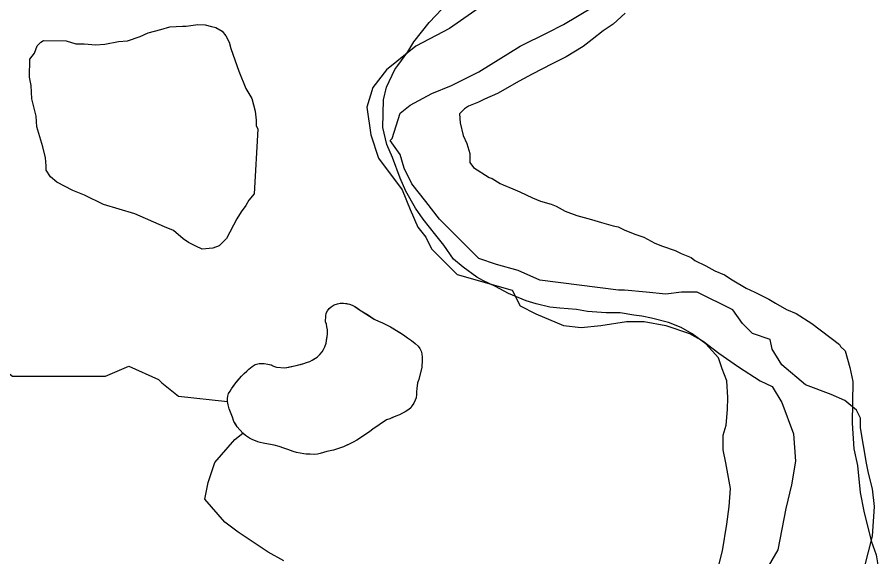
# Model space of a CAD drawing. Extents: x 3245246 to 3283090, y 806824 to 832173.
# Drawn here: x 3270682 to 3271718, y 829188 to 829837 of the extents above; entities that cross this region are included whole.
import ezdxf

# ---------------------------------------------------------------- set-up
doc = ezdxf.new("R2010")
doc.units = 0
doc.layers.add('V-SITE-VEGE', color=7, linetype='Continuous')
doc.layers.add('V-TOPO-SHOR', color=7, linetype='Continuous')

msp = doc.modelspace()

# ---------------------------------------------------------------- linework, layer by layer
at = {"layer": 'V-SITE-VEGE'}
for p, q in [((3271177, 829831), (3271192.7, 829847.5)), ((3271413, 829842), (3271398.5, 829829.1)), ((3270865.3, 829825.5), (3270880.5, 829826.4)), ((3270880.5, 829826.4), (3270884.8, 829826.3)), ((3270884.8, 829826.3), (3270898.9, 829828.3)), ((3270898.9, 829828.3), (3270907.6, 829828.2)), ((3270907.6, 829828.2), (3270915.2, 829825.9)), ((3271158.8, 829807.5), (3271177, 829831)), ((3271398.5, 829829.1), (3271386.5, 829821)), ((3270829.3, 829814.1), (3270839.1, 829818.3)), ((3270839.1, 829818.3), (3270854.4, 829822.4)), ((3270854.4, 829822.4), (3270865.3, 829825.5)), ((3270915.2, 829825.9), (3270920.6, 829824.7)), ((3270920.6, 829824.7), (3270928.1, 829820.3)), ((3270928.1, 829820.3), (3270932.4, 829814.8)), ((3271386.5, 829821), (3271373.3, 829810.4)), ((3270705.5, 829802.8), (3270709.9, 829807.1)), ((3270709.9, 829807.1), (3270713.2, 829809.2)), ((3270713.2, 829809.2), (3270740.3, 829808.8)), ((3270740.3, 829808.8), (3270752.2, 829805.4)), ((3270786.9, 829804.9), (3270803.2, 829807.9)), ((3270803.2, 829807.9), (3270814, 829808.9)), ((3270814, 829808.9), (3270829.3, 829814.1)), ((3270932.4, 829814.8), (3270936.6, 829807.1)), ((3270936.6, 829807.1), (3270938.7, 829799.5)), ((3271151.5, 829795.6), (3271158.8, 829807.5)), ((3271373.3, 829810.4), (3271362.4, 829802.2)), ((3270702.1, 829794.1), (3270705.5, 829802.8)), ((3270752.2, 829805.4), (3270761.9, 829805.2)), ((3270761.9, 829805.2), (3270776, 829804)), ((3270776, 829804), (3270786.9, 829804.9)), ((3270938.7, 829799.5), (3270948.1, 829772.3)), ((3271139.3, 829779.1), (3271151.5, 829795.6)), ((3271362.4, 829802.2), (3271342, 829789.4)), ((3270696.3, 829764.9), (3270696.6, 829786.6)), ((3270696.6, 829786.6), (3270702.1, 829794.1)), ((3271342, 829789.4), (3271325.2, 829781.3)), ((3271125.9, 829753.1), (3271135.7, 829774.4)), ((3271135.7, 829774.4), (3271139.3, 829779.1)), ((3271325.2, 829781.3), (3271301.2, 829768.5)), ((3270698.3, 829755.1), (3270696.3, 829764.9)), ((3270948.1, 829772.3), (3270956.5, 829751.5)), ((3271301.2, 829768.5), (3271285.6, 829760.4)), ((3270699.2, 829738.9), (3270698.3, 829755.1)), ((3271285.6, 829760.4), (3271259.2, 829745.3)), ((3270956.5, 829751.5), (3270963.9, 829739.5)), ((3271122.1, 829737.7), (3271125.9, 829753.1)), ((3271259.2, 829745.3), (3271243.6, 829738.4)), ((3270704.3, 829718.2), (3270699.2, 829738.9)), ((3270963.9, 829739.5), (3270968, 829724.3)), ((3271121.6, 829704.3), (3271122.1, 829737.7)), ((3271236.4, 829734.9), (3271224.4, 829730.3)), ((3271243.6, 829738.4), (3271236.4, 829734.9)), ((3270968, 829724.3), (3270968.9, 829713.4)), ((3271219.6, 829726.8), (3271213.6, 829720.9)), ((3271224.4, 829730.3), (3271219.6, 829726.8)), ((3270705.2, 829705.1), (3270704.3, 829718.2)), ((3270968.9, 829713.4), (3270968.9, 829706.9)), ((3271213.6, 829720.9), (3271214.6, 829710.2)), ((3270712.5, 829681.2), (3270705.2, 829705.1)), ((3270971, 829702.5), (3270966.6, 829624.5)), ((3270968.9, 829706.9), (3270971, 829702.5)), ((3271126.1, 829684), (3271121.6, 829704.3)), ((3271214.6, 829710.2), (3271218, 829694.7)), ((3271218, 829694.7), (3271222.6, 829685.1)), ((3270715.5, 829668.1), (3270712.5, 829681.2)), ((3271133, 829668.4), (3271126.1, 829684)), ((3271222.6, 829685.1), (3271226, 829673.1)), ((3271226, 829673.1), (3271225.9, 829662.4)), ((3270716.5, 829658.3), (3270715.5, 829668.1)), ((3271142.2, 829643.3), (3271133, 829668.4)), ((3271225.9, 829662.4), (3271230.5, 829656.4)), ((3270716.4, 829652.9), (3270716.5, 829658.3)), ((3270721.7, 829645.2), (3270716.4, 829652.9)), ((3271230.5, 829656.4), (3271249.4, 829644.2)), ((3270729.2, 829638.6), (3270721.7, 829645.2)), ((3271149.1, 829627.7), (3271142.2, 829643.3)), ((3271249.4, 829644.2), (3271253, 829643)), ((3271253, 829643), (3271262.4, 829636.9)), ((3270748.6, 829628.6), (3270729.2, 829638.6)), ((3271262.4, 829636.9), (3271266, 829635.6)), ((3271266, 829635.6), (3271277.8, 829630.7)), ((3271277.8, 829630.7), (3271286.1, 829627)), ((3270762.6, 829623), (3270748.6, 829628.6)), ((3270785.3, 829611.8), (3270762.6, 829623)), ((3270966.6, 829624.5), (3270960, 829617)), ((3271160.8, 829607.3), (3271149.1, 829627.7)), ((3271286.1, 829627), (3271301.5, 829619.6)), ((3271301.5, 829619.6), (3271311, 829615.9)), ((3270823.1, 829600.4), (3270785.3, 829611.8)), ((3270956.7, 829610.5), (3270951.1, 829603)), ((3270960, 829617), (3270956.7, 829610.5)), ((3271311, 829615.9), (3271324, 829612.2)), ((3271324, 829612.2), (3271330, 829609.7)), ((3271330, 829609.7), (3271340.6, 829603.6)), ((3270858.7, 829584.7), (3270823.1, 829600.4)), ((3270951.1, 829603), (3270945.6, 829594.4)), ((3271170.1, 829594.1), (3271160.8, 829607.3)), ((3271340.6, 829603.6), (3271354.8, 829598.6)), ((3271354.8, 829598.6), (3271372.6, 829593.6)), ((3270945.6, 829594.4), (3270933.3, 829570.7)), ((3271185.3, 829574.8), (3271170.1, 829594.1)), ((3271372.6, 829593.6), (3271384.5, 829589.9)), ((3271384.5, 829589.9), (3271398.7, 829586.1)), ((3270869.4, 829580.3), (3270858.7, 829584.7)), ((3270881.2, 829570.3), (3270869.4, 829580.3)), ((3271398.7, 829586.1), (3271404.7, 829584.8)), ((3271404.7, 829584.8), (3271411.8, 829581.2)), ((3271411.8, 829581.2), (3271424.8, 829576.2)), ((3270887.7, 829565.9), (3270881.2, 829570.3)), ((3270933.3, 829570.7), (3270924.5, 829562.1)), ((3271194.7, 829562.8), (3271185.3, 829574.8)), ((3271424.8, 829576.2), (3271435.5, 829572.5)), ((3271435.5, 829572.5), (3271448.5, 829565.2)), ((3270896.3, 829561.4), (3270887.7, 829565.9)), ((3270903.9, 829558.1), (3270896.3, 829561.4)), ((3270916.9, 829559), (3270903.9, 829558.1)), ((3270924.5, 829562.1), (3270916.9, 829559)), ((3271206.4, 829545.9), (3271194.7, 829562.8)), ((3271448.5, 829565.2), (3271457.9, 829561.5)), ((3271457.9, 829561.5), (3271473.3, 829556.5)), ((3271473.3, 829556.5), (3271480.4, 829552.8)), ((3271480.4, 829552.8), (3271492.3, 829547.9)), ((3271492.3, 829547.9), (3271497, 829544.3)), ((3271218.1, 829536.2), (3271206.4, 829545.9)), ((3271234.7, 829524.1), (3271218.1, 829536.2)), ((3271497, 829544.3), (3271510, 829538.1)), ((3271510, 829538.1), (3271520.7, 829532)), ((3271520.7, 829532), (3271532.5, 829527.1)), ((3271532.5, 829527.1), (3271541.9, 829521)), ((3271241.8, 829520.4), (3271234.7, 829524.1)), ((3271257.1, 829513.1), (3271241.8, 829520.4)), ((3271541.9, 829521), (3271558.5, 829511.2)), ((3271272.5, 829504.5), (3271257.1, 829513.1)), ((3271558.5, 829511.2), (3271569.1, 829506.3)), ((3271569.1, 829506.3), (3271585.7, 829497.7)), ((3271293.8, 829495.9), (3271272.5, 829504.5)), ((3271305.7, 829492.1), (3271293.8, 829495.9)), ((3271585.7, 829497.7), (3271594, 829492.9)), ((3271054.8, 829483.8), (3271056.8, 829486.6)), ((3271056.8, 829486.6), (3271059.2, 829488.7)), ((3271059.2, 829488.7), (3271062.7, 829490.8)), ((3271062.7, 829490.8), (3271067, 829492.2)), ((3271067, 829492.2), (3271070, 829492.8)), ((3271070, 829492.8), (3271074.1, 829492.9)), ((3271074.1, 829492.9), (3271081.2, 829491.9)), ((3271081.2, 829491.9), (3271084.4, 829490.7)), ((3271084.4, 829490.7), (3271087.8, 829489.1)), ((3271087.8, 829489.1), (3271093.3, 829484.9)), ((3271093.3, 829484.9), (3271095.5, 829483.8)), ((3271322.3, 829488.3), (3271305.7, 829492.1)), ((3271334.2, 829487), (3271322.3, 829488.3)), ((3271354.4, 829485.5), (3271334.2, 829487)), ((3271367.5, 829482.9), (3271354.4, 829485.5)), ((3271594, 829492.9), (3271607, 829485.5)), ((3271607, 829485.5), (3271618.8, 829480.6)), ((3271052.6, 829470.5), (3271052.7, 829477.8)), ((3271052.7, 829477.8), (3271053.2, 829481.1)), ((3271053.2, 829481.1), (3271054.8, 829483.8)), ((3271095.5, 829483.8), (3271110.8, 829473.8)), ((3271110.8, 829473.8), (3271116.9, 829470.9)), ((3271390.1, 829481.4), (3271367.5, 829482.9)), ((3271406.8, 829481.2), (3271390.1, 829481.4)), ((3271423.4, 829478.6), (3271406.8, 829481.2)), ((3271432.9, 829477.2), (3271423.4, 829478.6)), ((3271444.8, 829474.7), (3271432.9, 829477.2)), ((3271465, 829469.7), (3271444.8, 829474.7)), ((3271618.8, 829480.6), (3271637.7, 829468.4)), ((3271053.8, 829467.5), (3271052.6, 829470.5)), ((3271054.1, 829464.5), (3271053.8, 829467.5)), ((3271054.9, 829460.8), (3271054.1, 829464.5)), ((3271116.9, 829470.9), (3271120.1, 829469.7)), ((3271120.1, 829469.7), (3271123.5, 829468.1)), ((3271123.5, 829468.1), (3271130.8, 829464.3)), ((3271130.8, 829464.3), (3271146.3, 829455)), ((3271480.4, 829463.5), (3271465, 829469.7)), ((3271493.4, 829456.2), (3271480.4, 829463.5)), ((3271637.7, 829468.4), (3271670.7, 829443)), ((3271053.1, 829444.7), (3271054.8, 829455.8)), ((3271054.8, 829455.8), (3271054.9, 829460.8)), ((3271146.3, 829455), (3271151.2, 829451.2)), ((3271509.9, 829444), (3271493.4, 829456.2)), ((3271051.5, 829440.4), (3271053.1, 829444.7)), ((3271151.2, 829451.2), (3271156, 829447.8)), ((3271156, 829447.8), (3271160.5, 829444.5)), ((3271160.5, 829444.5), (3271163.9, 829441)), ((3271525.1, 829427.1), (3271509.9, 829444)), ((3271670.7, 829443), (3271671.9, 829440.6)), ((3271045.7, 829431.1), (3271048.3, 829434.5)), ((3271048.3, 829434.5), (3271049.9, 829437.2)), ((3271049.9, 829437.2), (3271051.5, 829440.4)), ((3271163.9, 829441), (3271166, 829438.2)), ((3271166, 829438.2), (3271167.4, 829435.3)), ((3271167.4, 829435.3), (3271168.4, 829431.9)), ((3271671.9, 829440.6), (3271677.7, 829435.7)), ((3271677.7, 829435.7), (3271683.4, 829415.4)), ((3271029.5, 829421.5), (3271033.4, 829422.9)), ((3271033.4, 829422.9), (3271036.5, 829424.4)), ((3271036.5, 829424.4), (3271042.4, 829428.1)), ((3271042.4, 829428.1), (3271045.7, 829431.1)), ((3271168.4, 829431.9), (3271168.7, 829428)), ((3271168.7, 829428), (3271168.6, 829421.7)), ((3271529.7, 829414), (3271525.1, 829427.1)), ((3270957.6, 829411.2), (3270960.3, 829413.3)), ((3270960.3, 829413.3), (3270964, 829416.7)), ((3270964, 829416.7), (3270967.7, 829419)), ((3270967.7, 829419), (3270972.7, 829420.2)), ((3270972.7, 829420.2), (3270978.7, 829420.2)), ((3270978.7, 829420.2), (3270983.2, 829419.5)), ((3270983.2, 829419.5), (3270986.8, 829418.6)), ((3270986.8, 829418.6), (3270990, 829417)), ((3270990, 829417), (3270993.3, 829415.8)), ((3270993.3, 829415.8), (3271003.6, 829415)), ((3271003.6, 829415), (3271018.7, 829418.1)), ((3271018.7, 829418.1), (3271026.5, 829420.3)), ((3271026.5, 829420.3), (3271029.5, 829421.5)), ((3271168.3, 829415.7), (3271164.9, 829401.2)), ((3271168.6, 829421.7), (3271168.3, 829418.7)), ((3271168.3, 829418.7), (3271168.3, 829415.7)), ((3271535.5, 829399.6), (3271529.7, 829414)), ((3271683.4, 829415.4), (3271686.8, 829398.7)), ((3270943.5, 829395.6), (3270951.3, 829404.9)), ((3270951.3, 829404.9), (3270954.5, 829408.1)), ((3270954.5, 829408.1), (3270957.6, 829411.2)), ((3270939.5, 829389.9), (3270943.5, 829395.6)), ((3271163.1, 829397.1), (3271162.3, 829390)), ((3271164.9, 829401.2), (3271163.1, 829397.1)), ((3271536.4, 829379.3), (3271535.5, 829399.6)), ((3271686.8, 829398.7), (3271686.1, 829348.6)), ((3270934.5, 829378.1), (3270935, 829381.1)), ((3270935, 829381.1), (3270935.7, 829384.1)), ((3270935.7, 829384.1), (3270937.7, 829386.9)), ((3270937.7, 829386.9), (3270939.5, 829389.9)), ((3271162, 829383.1), (3271161.5, 829379.1)), ((3271162.3, 829390), (3271162, 829386.2)), ((3271162, 829386.2), (3271162, 829383.1)), ((3270934.5, 829374.7), (3270934.5, 829378.1)), ((3270935.2, 829370.6), (3270934.5, 829374.7)), ((3270936.6, 829365.6), (3270935.2, 829370.6)), ((3271158.9, 829372.4), (3271156.9, 829369.7)), ((3271160.5, 829376.1), (3271158.9, 829372.4)), ((3271161.5, 829379.1), (3271160.5, 829376.1)), ((3271536.2, 829365), (3271536.4, 829379.3)), ((3270940.5, 829355.6), (3270936.6, 829365.6)), ((3271144.9, 829360.3), (3271141.4, 829358.6)), ((3271148.4, 829362.1), (3271144.9, 829360.3)), ((3271152.5, 829364.8), (3271148.4, 829362.1)), ((3271155, 829367.1), (3271152.5, 829364.8)), ((3271156.9, 829369.7), (3271155, 829367.1)), ((3271534.7, 829346), (3271536.2, 829365)), ((3270942.3, 829350.6), (3270940.5, 829355.6)), ((3270946.3, 829344.1), (3270942.3, 829350.6)), ((3271125.8, 829352.3), (3271109.4, 829341.4)), ((3271129.7, 829353.7), (3271125.8, 829352.3)), ((3271136.9, 829357), (3271129.7, 829353.7)), ((3271141.4, 829358.6), (3271136.9, 829357)), ((3270953, 829336.6), (3270946.3, 829344.1)), ((3271109.4, 829341.4), (3271105.9, 829338.5)), ((3271531, 829334.1), (3271534.7, 829346)), ((3271686.1, 829348.6), (3271688, 829317.6)), ((3270956, 829333.8), (3270953, 829336.6)), ((3270961.1, 829330.2), (3270956, 829333.8)), ((3270964.2, 829328.6), (3270961.1, 829330.2)), ((3270970.9, 829326.1), (3270964.2, 829328.6)), ((3271103.1, 829336.4), (3271090.2, 829327.9)), ((3271105.9, 829338.5), (3271103.1, 829336.4)), ((3271530.7, 829316.3), (3271531, 829334.1)), ((3270973.9, 829325.2), (3270970.9, 829326.1)), ((3270977.5, 829324.3), (3270973.9, 829325.2)), ((3270990.6, 829321.8), (3270977.5, 829324.3)), ((3270996.6, 829320.2), (3270990.6, 829321.8)), ((3271002.1, 829318.3), (3270996.6, 829320.2)), ((3271007, 829316.9), (3271002.1, 829318.3)), ((3271073.9, 829320), (3271062.1, 829316)), ((3271085.8, 829325.6), (3271073.9, 829320)), ((3271090.2, 829327.9), (3271085.8, 829325.6)), ((3271010.5, 829315.6), (3271007, 829316.9)), ((3271013.7, 829314.4), (3271010.5, 829315.6)), ((3271017.5, 829313.3), (3271013.7, 829314.4)), ((3271026.3, 829311.4), (3271017.5, 829313.3)), ((3271029.3, 829311.1), (3271026.3, 829311.4)), ((3271038.6, 829310.9), (3271029.3, 829311.1)), ((3271042.7, 829311.2), (3271038.6, 829310.9)), ((3271045.9, 829312), (3271042.7, 829311.2)), ((3271053.9, 829314.2), (3271045.9, 829312)), ((3271058.2, 829315), (3271053.9, 829314.2)), ((3271062.1, 829316), (3271058.2, 829315)), ((3271534.1, 829300.7), (3271530.7, 829316.3)), ((3271688, 829317.6), (3271692.5, 829297.3)), ((3271539.6, 829269.7), (3271534.1, 829300.7)), ((3271692.5, 829297.3), (3271695.6, 829265.1)), ((3271538.1, 829248.3), (3271539.6, 829269.7)), ((3271695.6, 829265.1), (3271700.1, 829242.4)), ((3271535.5, 829226.9), (3271538.1, 829248.3)), ((3271700.1, 829242.4), (3271709.1, 829206.6)), ((3271530.2, 829194.8), (3271535.5, 829226.9)), ((3271709.1, 829206.6), (3271714.8, 829189.8)), ((3271525.2, 829175.8), (3271530.2, 829194.8)), ((3271714.8, 829189.8), (3271718.1, 829170.7))]:
    msp.add_line(p, q, dxfattribs=at)
at = {"layer": 'V-TOPO-SHOR'}
for points in [[(3271258.4, 829863.9), (3271201.5, 829823.6), (3271161.3, 829802.3), (3271125.7, 829773.9), (3271109.2, 829752.6), (3271102, 829729), (3271106.8, 829695.8), (3271116.2, 829667.4), (3271144.6, 829629.5), (3271154.1, 829605.8), (3271163.5, 829584.5), (3271173, 829572.6), (3271180.1, 829558.4), (3271210.9, 829527.6), (3271277.2, 829508.7), (3271286.6, 829489.7), (3271305.6, 829480.2), (3271338.7, 829466), (3271360, 829463.6), (3271383.7, 829466), (3271414.5, 829470.7), (3271435.8, 829470.7), (3271461.9, 829466), (3271490.3, 829456.5), (3271506.8, 829447), (3271525.8, 829432.8), (3271549.4, 829416.2), (3271575.5, 829399.6), (3271589.7, 829392.5), (3271601.5, 829373.5), (3271615.7, 829335.7), (3271618.1, 829302.5), (3271613.3, 829274.1), (3271606.2, 829245.7), (3271596.7, 829196), (3271570.6, 829151)], [(3271700.9, 829174.6), (3271710.4, 829212.5), (3271712.8, 829248), (3271710.4, 829269.3), (3271705.7, 829288.3), (3271703.3, 829300.1), (3271696.2, 829342.7), (3271696.2, 829342.7), (3271696.2, 829354.6), (3271691.5, 829364), (3271677.3, 829375.9), (3271660.7, 829383), (3271629.9, 829394.8), (3271601.5, 829418.5), (3271589.7, 829437.5), (3271587.3, 829449.3), (3271566, 829456.4), (3271554.2, 829468.3), (3271542.4, 829484.9), (3271499.8, 829506.2), (3271480.8, 829506.2), (3271461.9, 829503.8), (3271438.2, 829506.2), (3271412.1, 829508.6), (3271405, 829508.6), (3271310.3, 829520.5), (3271284.3, 829532.3), (3271258.2, 829539.5), (3271236.9, 829546.6), (3271218, 829565.5), (3271189.6, 829593.9), (3271173, 829615.3), (3271156.5, 829636.6), (3271147, 829655.5), (3271142.3, 829672.1), (3271130.4, 829688.7), (3271132.8, 829691.1), (3271142.3, 829721.8), (3271154.1, 829731.3), (3271180.2, 829745.5), (3271203.9, 829755), (3271237, 829771.5), (3271286.8, 829802.3), (3271319.9, 829818.8), (3271338.9, 829828.3), (3271374.4, 829849.6)], [(3270356.4, 829832.5), (3270424.3, 829788.5), (3270456.3, 829772.5), (3270472.2, 829760.6), (3270488.2, 829732.6), (3270496.2, 829700.6), (3270508.1, 829656.7), (3270520.1, 829632.7), (3270536.1, 829596.7), (3270544.1, 829580.8), (3270584, 829544.8), (3270596, 829532.8), (3270603.9, 829508.8), (3270615.9, 829472.9), (3270635.9, 829436.9), (3270675.8, 829404.9), (3270707.8, 829404.9), (3270787.7, 829404.9), (3270815.6, 829416.9), (3270851.6, 829400.9), (3270855.6, 829396.9), (3270875.5, 829380.9), (3270934.5, 829374.7)], [(3271008.3, 829415.9), (3271012, 829416.7), (3271018.7, 829418.1), (3271022.4, 829419.1), (3271026.5, 829420.3), (3271029.5, 829421.5), (3271033.4, 829422.9), (3271036.5, 829424.4), (3271039.5, 829426.3), (3271042.4, 829428.1), (3271045.7, 829431.1), (3271048.3, 829434.5), (3271049.9, 829437.2), (3271051.5, 829440.4), (3271053.1, 829444.7), (3271054.1, 829450.9), (3271054.8, 829455.8), (3271054.9, 829460.8), (3271054.1, 829464.5), (3271053.8, 829467.5), (3271052.6, 829470.5), (3271052.7, 829477.8), (3271053.2, 829481.1), (3271054.8, 829483.8), (3271056.8, 829486.6), (3271059.2, 829488.7), (3271062.7, 829490.8), (3271067, 829492.2), (3271070, 829492.8), (3271074.1, 829492.9), (3271078, 829492.4), (3271081.2, 829491.9), (3271084.4, 829490.7), (3271087.8, 829489.1), (3271090.8, 829486.9), (3271093.3, 829484.9), (3271095.5, 829483.8), (3271104, 829478.3)], [(3271104, 829478.3), (3271110.8, 829473.8), (3271116.9, 829470.9), (3271120.1, 829469.7), (3271123.5, 829468.1), (3271130.8, 829464.3), (3271141.8, 829457.6), (3271146.3, 829455), (3271151.2, 829451.2), (3271156, 829447.8), (3271160.5, 829444.5), (3271163.9, 829441), (3271166, 829438.2), (3271167.4, 829435.3), (3271168.4, 829431.9), (3271168.7, 829428), (3271168.7, 829425), (3271168.6, 829421.7), (3271168.3, 829418.7), (3271168.3, 829415.7), (3271164.9, 829401.2), (3271163.1, 829397.1), (3271162.3, 829390), (3271162, 829386.2), (3271162, 829383.1), (3271161.4, 829379.1), (3271160.5, 829376.1), (3271158.9, 829372.4), (3271156.9, 829369.7), (3271154.9, 829367.1), (3271152.5, 829364.8), (3271148.4, 829362.1), (3271144.9, 829360.3), (3271141.4, 829358.6), (3271136.9, 829357), (3271133.2, 829355.3), (3271129.7, 829353.7), (3271125.8, 829352.3), (3271109.4, 829341.4), (3271105.9, 829338.5), (3271103.1, 829336.4), (3271090.2, 829327.9), (3271085.8, 829325.6), (3271081, 829323.3), (3271073.9, 829320), (3271062.1, 829316), (3271058.2, 829315), (3271053.9, 829314.2), (3271045.9, 829312), (3271042.7, 829311.2), (3271038.6, 829310.9), (3271033.8, 829311), (3271029.3, 829311.1), (3271026.3, 829311.4), (3271021.8, 829312.3), (3271017.5, 829313.3), (3271013.7, 829314.4), (3271010.5, 829315.6), (3271007, 829316.9), (3271002.1, 829318.3), (3270996.6, 829320.2), (3270990.6, 829321.8), (3270983.9, 829323), (3270977.5, 829324.3), (3270973.9, 829325.2), (3270970.9, 829326.1), (3270967.2, 829327.5), (3270964.2, 829328.6), (3270961.1, 829330.2), (3270958.5, 829332), (3270956, 829333.8), (3270953, 829336.6), (3270946.3, 829344.1), (3270944.4, 829347.1), (3270942.3, 829350.6), (3270940.5, 829355.6), (3270936.6, 829365.6), (3270935.2, 829370.6), (3270934.5, 829374.7), (3270934.5, 829378.1), (3270935, 829381.1), (3270935.7, 829384.1), (3270937.7, 829386.9), (3270939.5, 829389.9), (3270941.7, 829393.1), (3270943.5, 829395.6), (3270945.9, 829398.6), (3270951.3, 829404.9), (3270954.5, 829408.1), (3270957.6, 829411.2), (3270960.3, 829413.3), (3270964, 829416.7), (3270967.7, 829419), (3270972.7, 829420.2), (3270978.7, 829420.2), (3270983.2, 829419.5), (3270986.9, 829418.6), (3270990, 829417), (3270993.3, 829415.8), (3271003.6, 829415), (3271008.3, 829415.9)], [(3271002.1, 829182.6), (3270983.3, 829193.1), (3270947.4, 829217.1), (3270931.4, 829229.1), (3270907.4, 829257), (3270911.4, 829277), (3270919.4, 829301), (3270943.4, 829328.9), (3270953, 829336.6)]]:
    msp.add_lwpolyline(points, dxfattribs=at)

doc.saveas('drawing.dxf')
